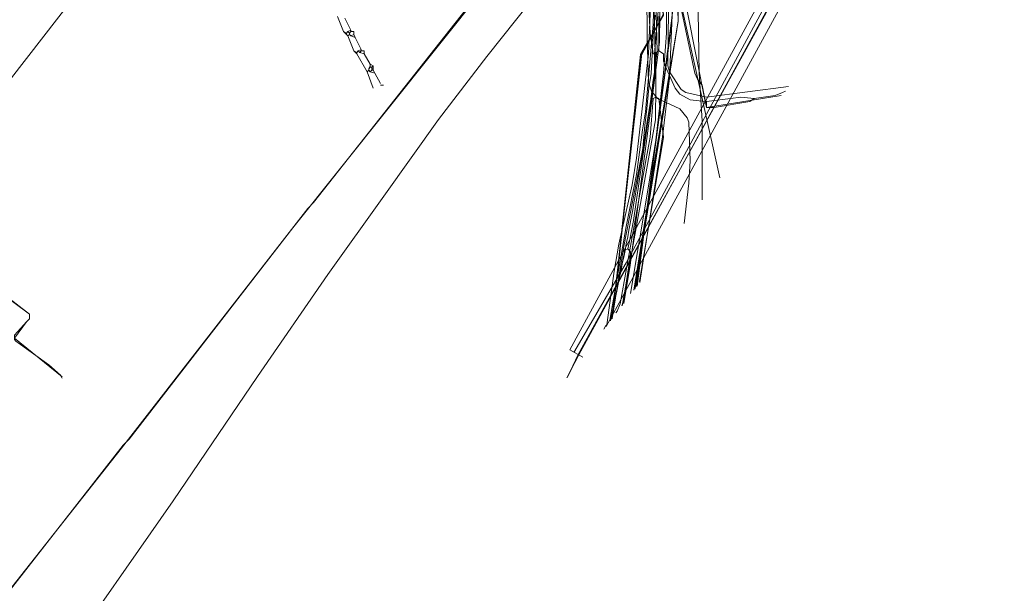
# Model space of a CAD drawing. Header units: metres. Extents: x 92810 to 93633, y 464687 to 465459.
# Tile 280 of 325: x 93512 to 93559, y 465153 to 465180. Entities that reach past the tile are written whole.
import ezdxf
from ezdxf.lldxf.tags import DXFTag

# ---------------------------------------------------------------- set-up
doc = ezdxf.new("R2010")
doc.units = ezdxf.units.M
for name, color, linetype, lineweight, transparency in [('B-OI-KL-DATA_BT NEDERLAND-G', 90, 'SI_B_DATA_BT_NEDERLAND', 18, 0.4), ('B-OI-KL-DATA_KPN-G', 90, 'SI_B_DATA_KPN', 18, 0.4), ('B-OI-KL-DATA_LIANDER-G', 90, 'SI_B_DATA_LIANDER', 18, 0.4), ('B-OI-KL-DATA_PRORAIL-G', 90, 'SI_B_DATA_PRORAIL', 18, 0.4), ('B-OI-KL-DATA_ZIGGO BV-G', 90, 'SI_B_DATA_ZIGGO', 18, 0.4), ('B-OI-KL-ET_HS_LIANDER-G', 10, 'SI_B_ET_HS_LIANDON', 18, 0.4), ('B-OI-KL-ET_LS_LIANDER-G', 190, 'SI_B_ET_LS_LIANDER', 18, 0.4), ('B-OI-KL-ET_LS_PRORAIL-G', 190, 'SI_B_ET_LS_PRORAIL', 18, 0.4), ('B-OI-KL-ET_MS_LIANDER-G', 130, 'SI_B_ET_MS_LIANDER', 18, 0.4), ('B-OI-KL-ET_MS_PRORAIL-G', 130, 'SI_B_ET_MS_PRORAIL', 18, 0.4), ('B-OI-KL-GAS_LD_PRORAIL-G', 30, 'SI_B_GAS_LD_PRORAIL', 18, 0.4), ('B-WE-KL-DATA-G', 90, 'KL-DATA-N', 18, 0.4), ('B-WE-KL-ET_LS-G', 190, 'KL-LS-N', 18, 0.4), ('B-WE-KL-WATER-G', 170, 'KL-WATER-N', 18, 0.4)]:
    doc.layers.add(name, color=color, linetype=linetype, lineweight=lineweight, transparency=transparency)
doc.styles.get("Standard").update_dxf_attribs({"font": 'isocp.shx'})
tags = doc.linetypes.add('KL-DATA-N', pattern='A,4,-1,[101,NLCS.SHX,S=0.5,R=0,X=0,Y=0],-1,4,-1,["D",Standard,S=1,R=0,X=-0.25,Y=-0.5],-1.5', length=12.5).pattern_tags.tags
tags[18] = DXFTag(74, 10)
tags = doc.linetypes.add('KL-LS-N', pattern='A,4,-1,[103,NLCS.SHX,S=0.75,R=0,X=0,Y=0],-1,4,-1,["L",Standard,S=1,R=0,X=0,Y=-0.5],-2', length=13).pattern_tags.tags
tags[18] = DXFTag(74, 10)
doc.linetypes.add('KL-WATER-N', pattern='A,7,-0.5,[168,NLCS.SHX,S=0.75,R=0,X=0.75,Y=0],-2', length=9.5)
doc.linetypes.add('SI_B_DATA_BT_NEDERLAND', pattern='A,5,-2,["BTN",Standard,S=1.5,R=0,X=-0.51,Y=-0.75],-7', length=14)
doc.linetypes.add('SI_B_DATA_KPN', pattern='A,5,-2,["KPN",Standard,S=1.5,R=0,X=-0.51,Y=-0.75],-8', length=15)
doc.linetypes.add('SI_B_DATA_LIANDER', pattern='A,5,-2,["LI-DATA",Standard,S=1.5,R=0,X=-0.51,Y=-0.75],-11', length=18)
doc.linetypes.add('SI_B_DATA_PRORAIL', pattern='A,5,-2,["PRO-DATA",Standard,S=1.5,R=0,X=-0.51,Y=-0.75],-13', length=20)
doc.linetypes.add('SI_B_DATA_ZIGGO', pattern='A,5,-2,["ZIGGO",Standard,S=1.5,R=0,X=-0.51,Y=-0.75],-9', length=16)
doc.linetypes.add('SI_B_ET_HS_LIANDON', pattern='A,5,-2,["LI-HS",Standard,S=1.5,R=0,X=-0.51,Y=-0.75],-10', length=17)
doc.linetypes.add('SI_B_ET_LS_LIANDER', pattern='A,5,-2,["LI-LS",Standard,S=1.5,R=0,X=-0.51,Y=-0.75],-10', length=17)
doc.linetypes.add('SI_B_ET_LS_PRORAIL', pattern='A,5,-2,["PRO-LS",Standard,S=1.5,R=0,X=-0.51,Y=-0.75],-11', length=18)
doc.linetypes.add('SI_B_ET_MS_LIANDER', pattern='A,5,-2,["LI-MS",Standard,S=1.5,R=0,X=-0.51,Y=-0.75],-10', length=17)
doc.linetypes.add('SI_B_ET_MS_PRORAIL', pattern='A,5,-2,["PRO-MS",Standard,S=1.5,R=0,X=-0.51,Y=-0.75],-11', length=18)
doc.linetypes.add('SI_B_GAS_LD_PRORAIL', pattern='A,5,-2,["PRO-G-LD",Standard,S=1.5,R=0,X=-0.51,Y=-0.75],-12', length=19)

msp = doc.modelspace()

# ---------------------------------------------------------------- linework, layer by layer
at = {"layer": 'B-OI-KL-DATA_BT NEDERLAND-G', "flags": 128}
for points in [[(93501.6, 465239.3), (93500.714, 465240.949), (93502.8, 465240.9), (93519.496, 465240.269), (93523.109, 465239.077), (93526.555, 465236.284), (93528.596, 465233.51), (93530.198, 465231.197), (93535.4, 465218.8), (93536.975, 465214.235), (93538.439, 465209.929), (93539.387, 465207.204), (93540.09, 465202.898), (93540.901, 465198.513), (93541.916, 465194.226), (93541.681, 465186.922), (93542.404, 465180.409), (93541.34, 465178.505), (93540.207, 465168.261), (93539.937, 465165.829)], [(93539.94, 465165.834), (93540.217, 465168.291), (93541.33, 465178.524), (93542.404, 465180.409), (93541.701, 465186.922), (93541.916, 465194.256), (93540.901, 465198.494), (93540.1, 465202.917), (93539.387, 465207.204), (93538.429, 465209.958), (93536.877, 465214.547), (93535.461, 465218.673), (93534.875, 465220.094), (93530.198, 465231.197), (93528.586, 465233.51), (93526.565, 465236.274), (93523.138, 465239.087), (93519.476, 465240.288), (93514.3, 465240.5), (93500.734, 465240.959)], [(93501.597, 465239.323), (93500.743, 465240.954), (93519.464, 465240.333), (93523.141, 465239.064), (93526.568, 465236.297), (93528.601, 465233.51), (93530.18, 465231.217), (93533.032, 465224.357), (93534.867, 465220.081), (93535.401, 465218.783), (93536.86, 465214.568), (93539.374, 465207.225), (93540.109, 465202.899), (93540.903, 465198.533), (93541.919, 465194.278), (93541.698, 465186.914), (93542.382, 465180.425), (93541.346, 465178.474), (93539.935, 465165.826)], [(93501.6, 465239.3), (93500.775, 465240.942), (93518.942, 465240.298), (93519.446, 465240.28), (93523.1, 465239.08), (93526.529, 465236.313), (93528.621, 465233.48), (93530.2, 465231.2), (93535.4, 465218.8), (93539.371, 465207.253), (93540.1, 465202.888), (93540.884, 465198.553), (93541.916, 465194.216), (93541.681, 465186.912), (93542.394, 465180.399), (93541.354, 465178.559), (93539.939, 465165.832)], [(93530.2, 465231.2), (93534.9, 465220.1), (93535.5, 465218.7), (93536.9, 465214.5), (93538.4, 465210), (93539.4, 465207.2), (93540.1, 465202.9), (93540.9, 465198.5), (93541.9, 465194.3), (93541.7, 465186.9), (93542.4, 465180.4), (93541.3, 465178.5), (93540.2, 465168.3), (93539.923, 465165.812)], [(93540.2, 465168.3), (93539.927, 465165.817)]]:
    msp.add_lwpolyline(points, dxfattribs=at)
at = {"layer": 'B-OI-KL-DATA_KPN-G', "flags": 128}
for points in [[(93537.321, 465210.75), (93537.179, 465210.75), (93537.107, 465210.679), (93533.107, 465205.75), (93531.107, 465203.179), (93488.107, 465147.75), (93457.179, 465107.536), (93450.393, 465098.821), (93421.107, 465060.893)], [(93537.321, 465210.75), (93537.536, 465210.464), (93537.821, 465209.536), (93540.75, 465198.393), (93541.75, 465179.536), (93541.893, 465178.536), (93541.964, 465178.536)], [(93542.679, 465193.179), (93542.893, 465193.036), (93543.679, 465186.75), (93544.036, 465182.536), (93544.107, 465177.607), (93544.25, 465175.321), (93544.25, 465171.536)], [(93542.179, 465180.964), (93541.964, 465178.536)], [(93541.964, 465178.536), (93541.964, 465177.607), (93541.75, 465176.036), (93540.964, 465170.536), (93540.75, 465169.464), (93540.679, 465169.179)], [(93540.679, 465169.179), (93540.536, 465169.107), (93539.893, 465165.821), (93539.821, 465165.75)], [(93540.679, 465169.179), (93540.821, 465169.036), (93540.821, 465168.893), (93540.464, 465166.607), (93540.393, 465166.464)]]:
    msp.add_lwpolyline(points, dxfattribs=at)
at = {"layer": 'B-OI-KL-DATA_LIANDER-G', "flags": 128}
for points in [[(93541.679, 465188.679), (93541.75, 465180.464), (93541.679, 465178.536), (93541.107, 465173.536), (93540.893, 465172.25), (93540.25, 465169.393), (93540.036, 465168.107), (93539.679, 465165.536), (93539.607, 465165.464), (93539.536, 465165.321)], [(93542.679, 465184.893), (93544.393, 465176.25)], [(93542.179, 465180.321), (93542.179, 465178.679)], [(93542.179, 465178.679), (93542.036, 465178.607), (93542.036, 465176.464)], [(93542.179, 465178.679), (93542.393, 465178.536), (93542.393, 465178.179), (93542.536, 465177.821), (93542.964, 465176.893), (93543.179, 465176.607), (93543.679, 465176.321), (93544.393, 465176.25)], [(93546.75, 465176.393), (93547.75, 465176.536), (93548.107, 465176.679), (93548.25, 465176.75)], [(93542.036, 465176.464), (93541.893, 465176.393), (93541.75, 465174.536), (93541.536, 465173.321), (93540.321, 465166.536), (93540.179, 465166.179), (93540.107, 465166.107)], [(93542.036, 465176.464), (93542.179, 465176.393), (93542.393, 465174.536), (93541.25, 465167.607)], [(93546.75, 465176.393), (93546.107, 465176.464), (93545.607, 465176.393), (93544.464, 465176.25)], [(93546.75, 465176.393), (93546.536, 465176.25), (93544.821, 465175.964), (93544.464, 465175.964), (93544.464, 465176.25)], [(93544.393, 465176.25), (93544.464, 465176.25)]]:
    msp.add_lwpolyline(points, dxfattribs=at)
at = {"layer": 'B-OI-KL-DATA_PRORAIL-G', "flags": 128}
msp.add_lwpolyline([(93421.036, 465029.179), (93421.179, 465029.179), (93421.321, 465029.321), (93427.179, 465037.107), (93428.607, 465038.893), (93434.893, 465047.036), (93435.964, 465048.75), (93436.821, 465049.893), (93464.821, 465087.25), (93472.964, 465098.679), (93489.536, 465122.821), (93492.75, 465128.679), (93493.107, 465129.179), (93501.179, 465139.179), (93505.036, 465145.179), (93505.607, 465145.964), (93516.393, 465159.607), (93525.321, 465171.107), (93525.607, 465171.393), (93534.607, 465182.821), (93534.893, 465183.107), (93538.464, 465187.536), (93538.964, 465189.893), (93539.036, 465189.964), (93540.036, 465191.036), (93541.179, 465192.464), (93593.107, 465257.536), (93593.75, 465258.25), (93596.393, 465261.393), (93597.393, 465262.679), (93598.393, 465264.107), (93598.679, 465264.393), (93601.75, 465267.107), (93602.607, 465267.964), (93610.75, 465277.036), (93615.536, 465282.536), (93616.821, 465284.321), (93617.107, 465284.607), (93619.036, 465286.679), (93630.107, 465300.821), (93630.107, 465301.036)], dxfattribs=at)
at = {"layer": 'B-OI-KL-DATA_ZIGGO BV-G', "flags": 128}
msp.add_lwpolyline([(93528.645, 465233.808), (93531.504, 465227.664), (93538.861, 465209.655), (93540.872, 465202.834), (93542.307, 465195.071), (93542.877, 465191.212), (93543.153, 465188.212), (93542.675, 465183.425), (93542.835, 465180.777), (93542.678, 465177.373), (93542.341, 465174.559), (93541.263, 465167.567)], dxfattribs=at)
at = {"layer": 'B-OI-KL-ET_HS_LIANDER-G', "flags": 128}
for points in [[(93536.321, 465211.893), (93536.607, 465211.393), (93537.75, 465208.036), (93538.821, 465204.893), (93539.25, 465203.321), (93540.75, 465195.536), (93541.036, 465192.821), (93541.393, 465190.607), (93541.536, 465190.107), (93541.607, 465179.321), (93541.679, 465177.179), (93541.821, 465176.75), (93542.107, 465176.393), (93543.179, 465175.893), (93543.536, 465175.464), (93543.607, 465175.25), (93543.679, 465173.393), (93543.607, 465172.321), (93543.393, 465170.393)], [(93542.679, 465184.679), (93542.607, 465177.964), (93542.679, 465177.679), (93543.25, 465176.821), (93543.464, 465176.679), (93544.464, 465176.464), (93548.393, 465176.964)]]:
    msp.add_lwpolyline(points, dxfattribs=at)
at = {"layer": 'B-OI-KL-ET_LS_LIANDER-G'}
for p, q in [((93526.75, 465180.321), (93527.036, 465179.607)), ((93527.107, 465180.25), (93527.393, 465179.679)), ((93527.036, 465179.607), (93527.179, 465179.536)), ((93527.036, 465179.607), (93527.179, 465179.464)), ((93527.25, 465179.607), (93527.179, 465179.536)), ((93527.393, 465179.679), (93527.25, 465179.607)), ((93527.25, 465179.607), (93527.321, 465179.536)), ((93527.393, 465179.607), (93527.321, 465179.536)), ((93527.393, 465179.679), (93527.393, 465179.607)), ((93527.393, 465179.607), (93527.536, 465179.607)), ((93527.536, 465179.607), (93527.536, 465179.464)), ((93527.179, 465179.536), (93527.179, 465179.464)), ((93527.179, 465179.464), (93527.25, 465179.393)), ((93527.321, 465179.464), (93527.25, 465179.393)), ((93527.25, 465179.393), (93527.536, 465178.679)), ((93527.321, 465179.536), (93527.321, 465179.464)), ((93527.321, 465179.464), (93527.393, 465179.393)), ((93527.536, 465179.464), (93527.393, 465179.393)), ((93527.393, 465179.393), (93527.607, 465179.321)), ((93527.536, 465179.464), (93527.607, 465179.321)), ((93527.607, 465179.321), (93527.893, 465178.75)), ((93527.536, 465178.679), (93527.679, 465178.607)), ((93527.536, 465178.679), (93527.679, 465178.536)), ((93527.75, 465178.679), (93527.679, 465178.607)), ((93527.893, 465178.75), (93527.75, 465178.679)), ((93527.75, 465178.679), (93527.821, 465178.607)), ((93527.893, 465178.679), (93527.821, 465178.607)), ((93527.893, 465178.75), (93527.893, 465178.679)), ((93527.893, 465178.679), (93528.036, 465178.679)), ((93528.036, 465178.679), (93528.036, 465178.536)), ((93527.679, 465178.607), (93527.679, 465178.536)), ((93527.679, 465178.536), (93528.179, 465177.679)), ((93527.821, 465178.607), (93528.036, 465178.536)), ((93528.036, 465178.536), (93528.321, 465178.036)), ((93528.25, 465177.75), (93528.179, 465177.679)), ((93528.321, 465177.964), (93528.25, 465177.821)), ((93528.321, 465177.893), (93528.25, 465177.821)), ((93528.25, 465177.821), (93528.25, 465177.75)), ((93528.25, 465177.75), (93528.321, 465177.679)), ((93528.321, 465178.036), (93528.464, 465177.964)), ((93528.321, 465178.036), (93528.321, 465177.893)), ((93528.321, 465177.893), (93528.393, 465177.893)), ((93528.393, 465177.75), (93528.321, 465177.679)), ((93528.464, 465177.964), (93528.393, 465177.893)), ((93528.393, 465177.893), (93528.393, 465177.75)), ((93528.393, 465177.821), (93528.464, 465177.821)), ((93528.393, 465177.75), (93528.464, 465177.75)), ((93528.464, 465177.964), (93528.464, 465177.75)), ((93528.464, 465177.75), (93528.536, 465177.607)), ((93528.179, 465177.679), (93528.464, 465176.893)), ((93528.321, 465177.679), (93528.536, 465177.607)), ((93528.536, 465177.607), (93528.821, 465177.107)), ((93528.964, 465177.036), (93528.821, 465177.036))]:
    msp.add_line(p, q, dxfattribs=at)
at = {"layer": 'B-OI-KL-ET_LS_PRORAIL-G', "flags": 128}
msp.add_lwpolyline([(93507.821, 465169.036), (93508.107, 465169.036), (93508.179, 465168.964), (93511.964, 465166.036), (93511.964, 465165.821), (93511.821, 465165.679), (93511.25, 465164.893), (93513.536, 465163.036)], dxfattribs=at)
at = {"layer": 'B-OI-KL-ET_MS_LIANDER-G', "flags": 128}
for points in [[(93541.893, 465187.393), (93541.964, 465182.036), (93541.893, 465179.964), (93541.536, 465175.75), (93541.393, 465174.893), (93541.107, 465172.75), (93540.607, 465170.25), (93539.821, 465165.75)], [(93542.821, 465182.679), (93542.536, 465182.464), (93542.536, 465179.536), (93542.393, 465177.607), (93542.036, 465174.393), (93541.679, 465172.179), (93540.821, 465167.036)], [(93542.821, 465182.679), (93543.893, 465177.607), (93544.036, 465177.321), (93544.25, 465177.036), (93544.464, 465175.964), (93548.036, 465176.536)]]:
    msp.add_lwpolyline(points, dxfattribs=at)
at = {"layer": 'B-OI-KL-ET_MS_PRORAIL-G', "flags": 128}
msp.add_lwpolyline([(93616.821, 465284.393), (93616.821, 465284.179), (93616.679, 465284.036), (93615.25, 465282.179), (93614.821, 465281.75), (93609.75, 465275.893), (93609.179, 465275.321), (93602.607, 465267.964), (93601.821, 465267.179), (93598.393, 465264.107), (93597.179, 465262.393), (93592.893, 465257.25), (93540.036, 465191.036), (93539.679, 465190.679), (93538.964, 465189.893), (93538.536, 465187.75), (93538.393, 465187.464), (93524.607, 465170.179), (93516.75, 465160.036), (93516.464, 465159.75), (93505.679, 465145.964)], dxfattribs=at)
at = {"layer": 'B-OI-KL-GAS_LD_PRORAIL-G', "flags": 128}
msp.add_lwpolyline([(93507.821, 465169.107), (93511.964, 465166.036), (93511.964, 465165.821), (93511.821, 465165.679), (93511.25, 465165.036), (93511.25, 465164.821), (93511.321, 465164.75), (93512.893, 465163.607), (93513.464, 465163.107), (93513.536, 465162.964)], dxfattribs=at)
at = {"layer": 'B-WE-KL-DATA-G'}
for points in [[(93495.7, 465285.2), (93510, 465263.7), (93508.8, 465241.7), (93522.4, 465240.8), (93526.4, 465237.4), (93530.7, 465230.1), (93539, 465208.2), (93541.8, 465197.8), (93542.8, 465190.1), (93543.1, 465180.1), (93542.727, 465177.795)], [(93540.493, 465166.558), (93540.8, 465168.4), (93542.2, 465179.1), (93542.3, 465187.3), (93541.4, 465195.6), (93539.6, 465204.5), (93538.2, 465209.7), (93536.9, 465212.8), (93534.4, 465218.7), (93528.8, 465231.9), (93526.9, 465235.4), (93524.1, 465238.7), (93522.4, 465240.2), (93521, 465240.8), (93520.5, 465240.9), (93518.4, 465240.9), (93514.2, 465241.1), (93513.7, 465241.2), (93513.7, 465241.8), (93513.6, 465242.4), (93513.1, 465247.1), (93512.6, 465248), (93512.2, 465249.1), (93511.8, 465250)], [(93530.7, 465230.1), (93537.8, 465211.3), (93539.8, 465205.4), (93541.8, 465197.8), (93543, 465188.1), (93543.1, 465180.1), (93541.9, 465173), (93540.977, 465167.192)], [(93531.092, 465228.77), (93538.693, 465208.988), (93540.749, 465202.73), (93542.775, 465191.743), (93542.818, 465187.017), (93542.871, 465181.045), (93542.7, 465179.3), (93541.106, 465167.361)], [(93531.1, 465228.8), (93534.2, 465220.8), (93538.7, 465209), (93540.7, 465202.7), (93542.8, 465191.7), (93542.9, 465181), (93541.129, 465167.391)], [(93538.1, 465164.2), (93540.6, 465168.5), (93548.1, 465182.4), (93549, 465184.1), (93549.6, 465185), (93550.5, 465186.5), (93551.2, 465187.6), (93552.4, 465189.2), (93554, 465191.4), (93555.4, 465193.3), (93556.6, 465194.8), (93558.4, 465196.9), (93560.7, 465199.7), (93562.7, 465202), (93564.3, 465203.7), (93566.3, 465205.8), (93569.9, 465209.4), (93571.4, 465210.8), (93573.8, 465212.9), (93575.6, 465214.5), (93577.8, 465216.4), (93580.201, 465218.582)], [(93537.765, 465162.983), (93538.336, 465164.09), (93539.722, 465166.63), (93542.254, 465171.276), (93548.27, 465182.312), (93550.413, 465185.935), (93552.968, 465189.617), (93554.337, 465191.441), (93556.052, 465193.725), (93559.304, 465197.624), (93561.776, 465200.578), (93564.11, 465203.145), (93568.077, 465207.26), (93571.5, 465210.542), (93579.412, 465217.549)], [(93537.79, 465163.017), (93538.3, 465164.1), (93548.3, 465182.3), (93548.4, 465182.6), (93548.6, 465182.8), (93550.2, 465185.7), (93551.7, 465187.9), (93555.4, 465192.9), (93555.8, 465193.3), (93556.5, 465194.3)], [(93538.3, 465164.1), (93548.3, 465182.3), (93548.4, 465182.6), (93548.6, 465182.8), (93549.8, 465184.9), (93550.2, 465185.7)], [(93539.293, 465166.889), (93547.835, 465182.559)], [(93540.171, 465166.41), (93548.704, 465182.065)], [(93539.848, 465165.713), (93539.95, 465166.18), (93540.02, 465166.51), (93540.16, 465167.15), (93540.22, 465167.48), (93540.29, 465167.8), (93540.36, 465168.13), (93540.42, 465168.45), (93540.49, 465168.77), (93540.55, 465169.1), (93540.61, 465169.42), (93540.68, 465169.75), (93540.74, 465170.07), (93540.86, 465170.73), (93540.92, 465171.05), (93540.98, 465171.38), (93541.03, 465171.7), (93541.09, 465172.03), (93541.15, 465172.35), (93541.2, 465172.68), (93541.26, 465173.01), (93541.31, 465173.33), (93541.37, 465173.66), (93541.42, 465173.98), (93541.57, 465174.97), (93541.62, 465175.29), (93541.72, 465175.95), (93541.77, 465176.25), (93541.85, 465176.85), (93541.89, 465177.16), (93541.94, 465177.46), (93541.98, 465177.76), (93542.02, 465178.07), (93542.1, 465178.67), (93542.01, 465181.68)], [(93542, 465180.4), (93541.9, 465179.4), (93541.8, 465177.6), (93541.7, 465176.9), (93541.6, 465175.9), (93541.5, 465175.1), (93541.4, 465174), (93541.2, 465172.9), (93540.5, 465169.3), (93539.935, 465165.826)], [(93543.1, 465180.1), (93541.015, 465167.242)], [(93543.1, 465180.1), (93541.021, 465167.25)], [(93543.1, 465180.1), (93542.73, 465177.8), (93541.021, 465167.25)], [(93543.1, 465180.1), (93541.039, 465167.273)], [(93541.021, 465167.25), (93542.727, 465177.795)], [(93542.727, 465177.795), (93541.021, 465167.25)], [(93537.898, 465164.329), (93539.293, 465166.889)], [(93539.649, 465165.453), (93540.171, 465166.41)], [(93537.793, 465163.021), (93538.3, 465164.097)], [(93537.898, 465164.329), (93538.529, 465163.985)]]:
    msp.add_lwpolyline(points, dxfattribs=at)
at = {"layer": 'B-WE-KL-ET_LS-G'}
for points in [[(93540.409, 465166.448), (93542.017, 465175.371), (93542.033, 465177.031), (93541.862, 465184.336), (93541.218, 465192.841), (93540.761, 465196.246), (93539.256, 465204.012), (93537.828, 465209.364), (93535.366, 465216.612), (93533.321, 465221.519), (93531.637, 465225.315), (93530.812, 465227.246), (93529.583, 465230.061), (93526.806, 465234.937), (93524.25, 465238.96), (93519.788, 465240.716), (93510.356, 465241.853), (93510.36, 465242.26)], [(93513.285, 465149.089), (93518.868, 465157.084), (93522.917, 465163.052), (93526.281, 465167.948), (93528.983, 465171.701), (93531.598, 465175.387), (93533.926, 465178.405), (93543.179, 465190.048), (93554.453, 465204.181), (93564.223, 465216.345)]]:
    msp.add_lwpolyline(points, dxfattribs=at)
at = {"layer": 'B-WE-KL-WATER-G'}
msp.add_lwpolyline([(93545.098, 465172.592), (93542.647, 465183.588), (93542.9, 465189.407), (93542.225, 465195.226), (93540.876, 465201.045), (93539.526, 465206.359), (93537.673, 465212.097), (93535.394, 465218.081), (93531.712, 465227.356), (93528.422, 465233.989), (93528.148, 465234.335), (93524.793, 465238.582), (93522.619, 465241.334), (93500, 465241.787), (93482.43, 465241.602), (93479.01, 465245.171), (93474.507, 465250), (93461.658, 465263.769)], dxfattribs=at)

doc.saveas('drawing.dxf')
